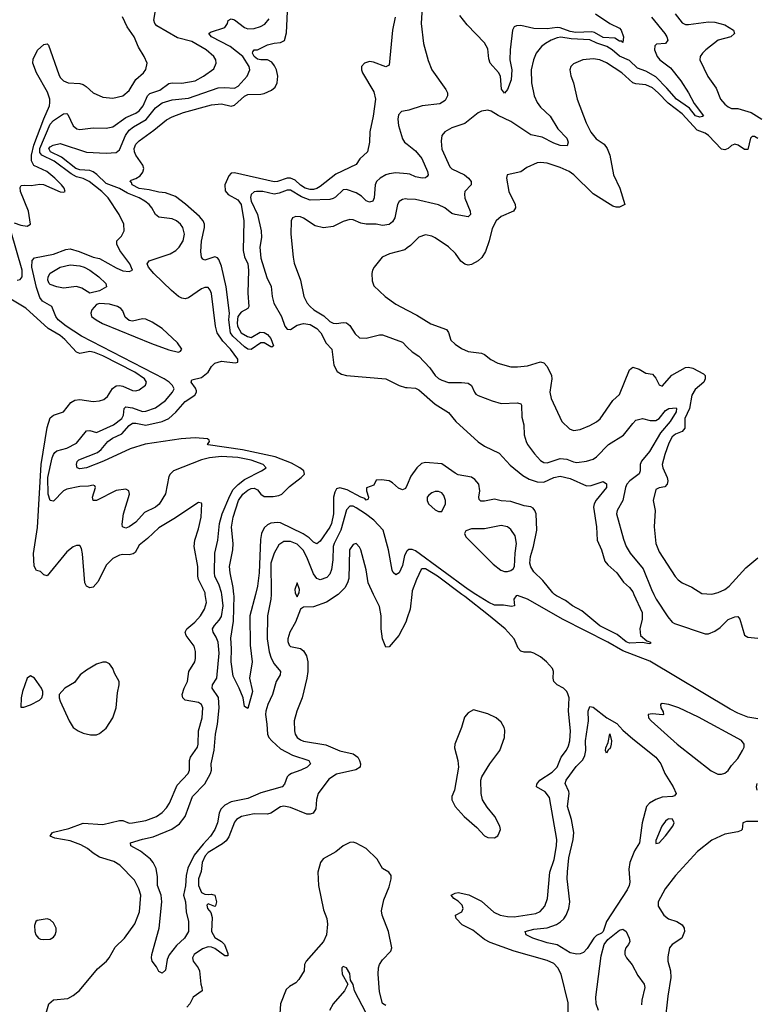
# Model space of a CAD drawing. Header units: inches. Extents: x 2001573 to 2220545, y 644482 to 846830.
# Tile 358 of 656: x 2077644 to 2082121, y 747507 to 753494. Entities that reach past the tile are written whole.
import ezdxf

# ---------------------------------------------------------------- set-up
doc = ezdxf.new("R2010")
doc.units = ezdxf.units.IN
doc.header["$MEASUREMENT"] = 0
for name, color, linetype in [('C0774', 7, 'Continuous'), ('C0775', 7, 'Continuous'), ('C0784', 7, 'Continuous'), ('C0785', 7, 'Continuous')]:
    doc.layers.add(name, color=color, linetype=linetype)

msp = doc.modelspace()

# ---------------------------------------------------------------- linework, layer by layer
at = {"layer": 'C0774', "color": 5}
for points, elevation in [([(2077805.7, 747454.3), (2077820.6, 747510), (2077850, 747533.6), (2077936.5, 747543.5), (2077970, 747561.8), (2078008.2, 747591.8), (2078117.4, 747722.6), (2078170.9, 747770), (2078187.6, 747790), (2078224.5, 747855.5), (2078280.7, 747910), (2078343.2, 747996.8), (2078372.7, 748070), (2078379.4, 748170), (2078369, 748210), (2078341.6, 748261.6), (2078253, 748353), (2078216.1, 748376.1), (2078130, 748402.8), (2078090, 748426.8), (2078055.4, 748455.4), (2078016.6, 748476.6), (2077950, 748501.6), (2077857, 748517), (2077828.5, 748530), (2077841.1, 748550), (2077850, 748554.3), (2077942.9, 748577.1), (2078030, 748607.8), (2078150, 748599.6), (2078250, 748625.2), (2078270, 748624.4), (2078310, 748609.3), (2078330, 748611), (2078410, 748623.9), (2078475.6, 748650), (2078510, 748673.8), (2078537, 748702.9), (2078553.6, 748730), (2078600.8, 748839.2), (2078668.8, 748910), (2078676.2, 748930), (2078677, 748990), (2078682.7, 749010), (2078724.2, 749070), (2078729, 749090), (2078731.8, 749170), (2078754, 749250), (2078757.7, 749310), (2078749.9, 749329.9), (2078730, 749342.9), (2078650, 749355.6), (2078634.8, 749370), (2078631.6, 749390), (2078644.1, 749430), (2078663.9, 749470), (2078671.8, 749530), (2078707.7, 749590), (2078712.7, 749610), (2078713.2, 749653.2), (2078705.1, 749685.1), (2078655.4, 749750), (2078650.7, 749770), (2078660.9, 749790), (2078707.9, 749830), (2078742.5, 749870), (2078767.9, 749910), (2078779.4, 749950), (2078772.1, 750000)], 380), ([(2079171.8, 750000), (2079169.5, 749970), (2079149.4, 749870), (2079148.1, 749730), (2079160.5, 749650), (2079171.6, 749611.6), (2079190, 749577.5), (2079229.2, 749530), (2079227.5, 749510), (2079203.9, 749470), (2079181.6, 749390), (2079151.4, 749330), (2079139.2, 749290), (2079137.6, 749270), (2079147.1, 749210), (2079150.1, 749150), (2079159, 749130), (2079175.9, 749110), (2079230, 749061.2), (2079302.2, 749022.2), (2079400.7, 748990), (2079412.4, 748970), (2079392, 748950), (2079352.4, 748930), (2079295.3, 748910), (2079280.2, 748899.8), (2079270.1, 748889.9), (2079254.1, 748845.9), (2079239.3, 748830), (2079110, 748792.8), (2079030, 748758.8), (2078930, 748738.3), (2078890, 748718), (2078866.2, 748693.8), (2078856.9, 748670), (2078847.3, 748610), (2078830.6, 748569.4), (2078804.3, 748530), (2078758.3, 748481.7), (2078705.3, 748414.7), (2078665.9, 748334.1), (2078655.5, 748290), (2078651.4, 748228.6), (2078639.8, 748170), (2078651.5, 748130), (2078656.3, 748070), (2078669.2, 748010.8), (2078670.2, 747950), (2078645.6, 747910), (2078596.1, 747863.9), (2078551.6, 747808.4), (2078539.8, 747780.2), (2078530, 747714.5), (2078510, 747697.7), (2078490, 747706.6), (2078475.4, 747735.4), (2078449.7, 747770), (2078444.7, 747790), (2078446.6, 747810), (2078492.3, 747970), (2078507.5, 748130), (2078503.1, 748170), (2078482.5, 748230), (2078482.3, 748282.3), (2078472.5, 748332.5), (2078455.1, 748370), (2078438.4, 748390), (2078378.6, 748438.6), (2078318.7, 748470), (2078318, 748490), (2078390, 748512.2), (2078454.8, 748525.2), (2078568.3, 748571.7), (2078615.6, 748604.4), (2078649.9, 748650.1), (2078694.9, 748770), (2078770, 748848.1), (2078804.6, 748910), (2078809.3, 748930), (2078807.2, 748970), (2078826.9, 749053.1), (2078834.9, 749150), (2078846.8, 749210), (2078856.3, 749310), (2078852.1, 749372.1), (2078813.3, 749430), (2078815.2, 749450), (2078841.5, 749490), (2078857.2, 749642.8), (2078849.9, 749710), (2078839, 749739), (2078819.6, 749770), (2078816.9, 749790), (2078827.1, 749810), (2078857.4, 749842.6), (2078870, 749864.5), (2078880.3, 749930), (2078872.4, 750000)], 360), ([(2079580.2, 750000), (2079508, 749952), (2079430, 749923.5), (2079370, 749922), (2079350.4, 749909.6), (2079320.2, 749830), (2079286.2, 749770), (2079273.8, 749730), (2079274, 749714), (2079282.6, 749690), (2079290, 749683.1), (2079350, 749670.3), (2079370, 749656.5), (2079386.3, 749626.3), (2079394.6, 749590), (2079396.3, 749530), (2079389.4, 749490.6), (2079360.7, 749370), (2079328, 749290), (2079312.9, 749230), (2079315.2, 749170), (2079319, 749150), (2079330, 749130.4), (2079350, 749114.7), (2079370, 749106.7), (2079505, 749085), (2079590, 749047.8), (2079671.2, 749031.2), (2079699.3, 749010), (2079710.2, 748990), (2079716.5, 748970), (2079713.7, 748950), (2079686.8, 748933.2), (2079570, 748906.7), (2079523, 748877), (2079457.5, 748790), (2079448.4, 748751.6), (2079444.9, 748695.1), (2079427, 748670), (2079410, 748663.6), (2079390, 748664.3), (2079290, 748704.6), (2079250, 748711.7), (2079230, 748707.3), (2079170.7, 748669.3), (2079150, 748663.2), (2079070, 748666.2), (2078992.2, 748650), (2078961.8, 748630), (2078950, 748615.1), (2078914.3, 748525.7), (2078898.9, 748501.1), (2078876.8, 748483.2), (2078790, 748430.8), (2078770.7, 748410), (2078754, 748370), (2078746.1, 748313.9), (2078730.3, 748270), (2078731.6, 748230), (2078750, 748186.8), (2078770, 748177.3), (2078790, 748174), (2078810, 748177.3), (2078830.5, 748170), (2078840.7, 748130), (2078834, 748106), (2078830, 748102), (2078790, 748119), (2078781, 748110), (2078786.4, 748090), (2078806.3, 748066.3), (2078814.4, 748034.4), (2078810.2, 747950), (2078830, 747913.4), (2078870, 747888.4), (2078888.4, 747870), (2078910, 747816), (2078910, 747802), (2078890, 747802.9), (2078830, 747847.2), (2078810, 747855.6), (2078790, 747855.8), (2078755.3, 747844.7), (2078704.2, 747810), (2078694, 747790), (2078699.1, 747770), (2078729.2, 747730), (2078736.6, 747710), (2078744.1, 747630), (2078751.9, 747610), (2078753, 747590), (2078698.5, 747550), (2078677.6, 747510), (2078660.4, 747490)], 380), ([(2079077, 750000), (2079043.1, 749870), (2079044, 749690), (2079056, 749590), (2079041.3, 749490), (2079058.5, 749410), (2079030, 749306), (2079010, 749318), (2079002.4, 749370), (2078978.8, 749430), (2078941.5, 749501.5), (2078929.1, 749589.1), (2078931.6, 749670), (2078927.4, 749732.6), (2078942.8, 749837.2), (2078947.2, 749990), (2078946.1, 750000)], 340), ([(2079322.7, 750000), (2079330, 749984.7), (2079337.3, 750000)], 380), ([(2080000, 749857), (2079991.1, 749830), (2079947.7, 749750), (2079890, 749680.7), (2079870, 749678), (2079850, 749729), (2079841.7, 749790), (2079841.4, 749870), (2079830, 749927), (2079794.9, 750000)], 380), ([(2079870, 747499.3), (2079850, 747512.7), (2079830, 747584), (2079822.1, 747690), (2079824.5, 747730), (2079831.6, 747750), (2079850, 747776.9), (2079899.8, 747830), (2079905, 747850), (2079885.5, 747950), (2079848, 748050), (2079844, 748076), (2079857.6, 748142.4), (2079890, 748222), (2079901.2, 748270), (2079901.2, 748290), (2079888.7, 748310), (2079850, 748334), (2079817, 748390), (2079750, 748454.7), (2079690, 748487.8), (2079670, 748493), (2079650, 748491.1), (2079610, 748471.1), (2079565.2, 748434.8), (2079488.1, 748391.9), (2079472.9, 748370), (2079456.1, 748310), (2079460.3, 748230), (2079490, 748082), (2079510.6, 748030), (2079515.1, 747995.1), (2079509.3, 747930), (2079490.1, 747889.9), (2079385.8, 747770), (2079376, 747750), (2079372.7, 747710), (2079341.1, 747658.9), (2079322, 747638), (2079284.2, 747615.8), (2079263.3, 747596.7), (2079228.8, 747511.2), (2079224.3, 747450)], 420), ([(2079750, 747454), (2079678.7, 747590), (2079670, 747628), (2079655.1, 747655.1), (2079650, 747694), (2079630, 747728.7), (2079610, 747737.2), (2079602.8, 747730), (2079601.4, 747718.6), (2079604.9, 747690), (2079638, 747630), (2079617.3, 747590), (2079550, 747509.6), (2079526.5, 747470)], 440)]:
    msp.add_lwpolyline(points, dxfattribs=dict(at, elevation=elevation))
at = {"layer": 'C0774', "color": 5, "elevation": 420}
for points in [[(2078170, 749586.6), (2078150, 749586.6), (2078110, 749575.1), (2078050, 749538), (2078011, 749510), (2077976.8, 749463.2), (2077918, 749430), (2077884.7, 749390), (2077884.7, 749370), (2077890.8, 749350), (2077943.8, 749230), (2077970, 749190.8), (2077998.8, 749170), (2078030, 749155.5), (2078075.1, 749144.9), (2078110, 749145.5), (2078130, 749153.4), (2078170, 749187.3), (2078209.4, 749250), (2078229.5, 749310), (2078238.3, 749401.7), (2078249.3, 749450), (2078249.3, 749470), (2078220.5, 749520.5), (2078209.4, 749550), (2078190, 749577.2)], [(2077710, 749503.6), (2077690, 749489.4), (2077661.2, 749410), (2077652.4, 749370), (2077650, 749314), (2077670, 749313.4), (2077710, 749328.4), (2077764.1, 749355.9), (2077779, 749370), (2077785.2, 749390), (2077785.2, 749410), (2077777.2, 749430), (2077734, 749490)], [(2077810, 748026.6), (2077750, 748017.2), (2077742.8, 748010), (2077734.4, 747985.6), (2077736.3, 747950), (2077743, 747930), (2077759.1, 747910), (2077770, 747904.2), (2077790, 747900.9), (2077830, 747904), (2077850, 747916.4), (2077859.7, 747930), (2077865.4, 747950), (2077866.6, 747970), (2077850, 748003.7), (2077830, 748020.9)]]:
    msp.add_lwpolyline(points, close=True, dxfattribs=at)
at = {"layer": 'C0775', "color": 5}
for points, elevation in [([(2079926.1, 753510), (2079910.2, 753430), (2079890, 753217.2), (2079870, 753206.6), (2079795.2, 753235.2), (2079770, 753239), (2079739.5, 753230), (2079721.3, 753210), (2079720.7, 753190), (2079727, 753170), (2079796, 753056), (2079805.8, 753010), (2079792.7, 752907.3), (2079771.7, 752811.7), (2079770.6, 752750), (2079757.3, 752690), (2079712.2, 752647.8), (2079690, 752613.2), (2079565, 752555), (2079470, 752479.9), (2079450, 752467.5), (2079430, 752461.8), (2079410, 752461.3), (2079378.8, 752470), (2079350, 752488.3), (2079317.5, 752517.5), (2079289.9, 752529.9), (2079269.1, 752530.9), (2079210, 752509.9), (2079190, 752507.9), (2078950, 752562.8), (2078930, 752560.3), (2078915, 752545), (2078891.8, 752490), (2078892.7, 752452.7), (2078910.9, 752430.8), (2078970, 752398.6), (2078990.1, 752370), (2079007, 752270), (2079002.7, 752090), (2079011.1, 752051.1), (2079030.1, 752010), (2079035.2, 751970), (2079030.2, 751830.2), (2079036, 751750), (2079030, 751738), (2078990, 751715.3), (2078970.6, 751689.4), (2078965.7, 751650), (2078968.7, 751630), (2078990.4, 751590), (2079028.6, 751568.6), (2079050, 751561.7), (2079106.1, 751593.9), (2079130, 751591.4), (2079150, 751579.6), (2079170, 751554.9), (2079186, 751510), (2079176.7, 751503.3), (2079170, 751504.2), (2079130, 751528.4), (2079110, 751529.7), (2079050, 751488.2), (2079030, 751490.7), (2079010, 751504.7), (2078938.5, 751570), (2078925.8, 751590), (2078915.5, 751670), (2078918.8, 751710), (2078899.1, 751870), (2078870, 751996), (2078855.2, 752035.2), (2078845.9, 752045.9), (2078830, 752051.6), (2078770, 752032), (2078757.5, 752037.5), (2078749.6, 752049.6), (2078744.8, 752084.7), (2078748.3, 752148.3), (2078767.8, 752230), (2078766.6, 752250), (2078758.9, 752270), (2078736.7, 752296.7), (2078652.8, 752372.8), (2078590, 752419.5), (2078530, 752441.5), (2078490, 752444.2), (2078430, 752459.1), (2078370, 752467), (2078327, 752490), (2078323.3, 752503.3), (2078312.7, 752510), (2078321, 752519), (2078350, 752528.5), (2078376.2, 752543.8), (2078393.3, 752566.7), (2078398.8, 752590), (2078392.8, 752610), (2078349.9, 752670), (2078342, 752690), (2078340.5, 752710), (2078350, 752736.9), (2078370, 752758), (2078458.6, 752821.4), (2078535.4, 752884.6), (2078570, 752903.6), (2078640.5, 752930), (2078810, 752975.6), (2078870, 752981.4), (2078930, 752968.7), (2078950, 752973.3), (2079010, 753029.5), (2079030, 753038.9), (2079110, 753040.5), (2079130, 753044.8), (2079174.6, 753065.4), (2079197, 753083), (2079209.1, 753110), (2079212.1, 753150), (2079205.2, 753190), (2079193.4, 753213.4), (2079175.8, 753235.8), (2079150, 753248.8), (2079110, 753248.8), (2079090, 753253.7), (2079069.5, 753270), (2079059.8, 753290), (2079061, 753298.9), (2079069.4, 753310), (2079090, 753311), (2079150, 753340.1), (2079190, 753351.2), (2079230, 753355.9), (2079252.7, 753367.3), (2079265.8, 753414.2), (2079274.3, 753585.7)], 320), ([(2078872.4, 750000), (2078871.2, 750011.2), (2078856.4, 750056.4), (2078830.8, 750110), (2078828.3, 750130), (2078829.4, 750250), (2078848.8, 750330), (2078857.7, 750430), (2078873.8, 750490), (2078920.4, 750599.6), (2078942.2, 750637.8), (2078971.5, 750668.5), (2079010, 750697.5), (2079114.5, 750750), (2079141.6, 750770), (2079123.5, 750790), (2079050, 750816), (2078970, 750832.5), (2078870, 750838.4), (2078797.1, 750830), (2078750, 750817.3), (2078579.5, 750750), (2078557.6, 750730), (2078550, 750716.9), (2078529.7, 750610.3), (2078491.7, 750548.3), (2078469.2, 750530), (2078403.2, 750496.8), (2078350, 750439.8), (2078310, 750411.1), (2078290, 750402.6), (2078269.8, 750409.8), (2078266.5, 750426.5), (2078275.4, 750490), (2078310.8, 750610), (2078307, 750630), (2078290, 750639.1), (2078230, 750631.2), (2078110, 750571.1), (2078090, 750569.7), (2078087.1, 750590), (2078104.5, 750650), (2078099.7, 750659.7), (2078090, 750664.5), (2078062.6, 750657.4), (2078010, 750654.7), (2077930, 750639), (2077910, 750630.3), (2077850, 750565.8), (2077830, 750569.8), (2077817.8, 750610), (2077815.1, 750710), (2077841.8, 750830), (2077848.9, 750851.1), (2077857.8, 750862.2), (2077870, 750872.6), (2077930, 750888.6), (2077990, 750919.2), (2078050, 750993.2), (2078070, 750996.2), (2078110, 750983.5), (2078213.6, 751030), (2078265.2, 751070), (2078275.3, 751090), (2078279.4, 751130), (2078290, 751140.6), (2078330, 751134.2), (2078390, 751112.4), (2078410, 751113.3), (2078470, 751134.4), (2078530, 751177.7), (2078573, 751230), (2078582, 751250), (2078573.7, 751270), (2078552.7, 751290), (2078521.5, 751310), (2078019.1, 751570), (2077925.8, 751630), (2077877.6, 751670), (2077864.5, 751690), (2077839.3, 751750), (2077783.1, 751783.1), (2077765.4, 751805.4), (2077746.3, 751866.3), (2077717.7, 751990), (2077719.2, 752030), (2077733.8, 752046.2), (2077850, 752067.9), (2077923.6, 752096.4), (2077950, 752099.8), (2078004.5, 752084.5), (2078090, 752050.3), (2078130, 752041.1), (2078230, 751984.6), (2078270, 751967.2), (2078310, 751963), (2078328.9, 751971.1), (2078312.7, 752010), (2078253.5, 752090), (2078234.3, 752130), (2078235.1, 752150), (2078262, 752178), (2078278.4, 752210), (2078276.3, 752250), (2078248.4, 752310), (2078182.7, 752410), (2078143.7, 752450), (2078066.6, 752510), (2078030, 752528.1), (2077990, 752538.8), (2077956.6, 752556.6), (2077852.7, 752632.7), (2077778.7, 752670), (2077766.7, 752686.7), (2077765.6, 752710), (2077830, 752857.9), (2077850, 752880.9), (2077910, 752921.2), (2077930, 752924.4), (2077937.3, 752917.3), (2077968.1, 752848.1), (2077990.8, 752830), (2078010, 752825.6), (2078090, 752836.9), (2078170, 752834.7), (2078210, 752842.7), (2078290, 752898.4), (2078350, 752925.4), (2078370, 752939.6), (2078393.9, 752970), (2078421.4, 753030), (2078435.6, 753044.4), (2078495.1, 753065), (2078550, 753106.9), (2078570, 753110.8), (2078630, 753108.8), (2078710, 753122.8), (2078761, 753150), (2078824, 753196), (2078839.1, 753230), (2078836, 753250), (2078823.1, 753270), (2078778.4, 753310), (2078690, 753360.8), (2078602.7, 753382.7), (2078476.6, 753456.7), (2078464.5, 753470), (2078458.7, 753490), (2078469.8, 753550.2)], 360), ([(2077610, 752259.5), (2077650, 752245.3), (2077690, 752239.1), (2077709.3, 752250.7), (2077697.4, 752330), (2077649.6, 752450), (2077646.6, 752473.4), (2077650, 752482), (2077653.6, 752486.4), (2077672, 752488), (2077714.2, 752485.8), (2077766, 752494), (2077787.9, 752492.1), (2077890, 752447.1), (2077910, 752444.2), (2077920.9, 752450), (2077914, 752470), (2077898.5, 752490), (2077857.2, 752530), (2077808.3, 752570), (2077730, 752606.4), (2077715.7, 752635.7), (2077716.5, 752670), (2077730.6, 752730), (2077790, 752890.1), (2077825.5, 752970), (2077827.9, 752990), (2077826.5, 753010), (2077812.5, 753052.5), (2077745.2, 753170), (2077724.6, 753230), (2077725.7, 753254.3), (2077751.9, 753308.1), (2077790, 753343.9), (2077810, 753347.2), (2077818.6, 753338.6), (2077880.9, 753160.9), (2077890, 753142), (2077910, 753122.3), (2077938, 753110), (2078010, 753105), (2078030, 753099.6), (2078048.5, 753088.5), (2078090, 753048.8), (2078150, 753022.8), (2078210, 753016.5), (2078270, 753031.6), (2078310, 753064.2), (2078350.5, 753129.5), (2078396.3, 753170), (2078410, 753190.8), (2078418, 753230), (2078401.3, 753270), (2078366.4, 753326.4), (2078339.3, 753390), (2078298.2, 753450), (2078269.7, 753510.3)], 380), ([(2078946.1, 750000), (2078941.7, 750041.7), (2078922.5, 750130), (2078919.5, 750170), (2078940.4, 750270), (2078941.6, 750310), (2078931.7, 750408.3), (2078942.4, 750470), (2078973.1, 750570), (2079000.7, 750610), (2079030, 750634.3), (2079050, 750643.6), (2079070, 750645.5), (2079090, 750635.2), (2079110, 750609.6), (2079130, 750594.7), (2079185.2, 750594.8), (2079219.6, 750600.4), (2079238, 750610), (2079283.7, 750656.3), (2079355.5, 750710), (2079375.6, 750730), (2079370.8, 750750), (2079346.5, 750770), (2079296.9, 750796.9), (2079196.2, 750836.2), (2078998.7, 750878.7), (2078790, 750908.7), (2078786, 750910), (2078797.2, 750930), (2078796.5, 750936.5), (2078785.2, 750945.2), (2078711, 750951), (2078625.7, 750945.7), (2078407.3, 750912.7), (2078316.1, 750883.9), (2078152.9, 750810), (2078050, 750769), (2078010, 750763), (2077993.2, 750770), (2077989.3, 750789.3), (2077992.5, 750807.5), (2078002.5, 750817.5), (2078117.5, 750862.5), (2078139.7, 750880.3), (2078179.8, 750930), (2078209, 750950), (2078264, 750976), (2078310, 751026.3), (2078330, 751039.9), (2078350, 751040.8), (2078410, 751028.8), (2078509.9, 751050.1), (2078550, 751068.9), (2078592.4, 751107.6), (2078650, 751171.6), (2078709, 751210), (2078718.9, 751230), (2078717.8, 751237.8), (2078712.9, 751252.9), (2078685.6, 751290), (2078690, 751304.7), (2078750, 751318), (2078788.7, 751351.3), (2078810, 751385.5), (2078830, 751405.5), (2078870, 751417.1), (2078952.7, 751407.3), (2078968.9, 751411.1), (2078969.3, 751430), (2078924.8, 751490), (2078878.4, 751538.4), (2078843.4, 751590), (2078833.2, 751630), (2078809.1, 751829.1), (2078802, 751850), (2078790, 751865.4), (2078770, 751866.2), (2078750, 751857.4), (2078670, 751803.4), (2078650, 751797.3), (2078630, 751801), (2078610, 751810.9), (2078567.2, 751847.2), (2078459.9, 751950), (2078426.4, 751990), (2078418.5, 752010), (2078431.6, 752028.4), (2078558, 752070), (2078593.5, 752090), (2078613.8, 752110), (2078636.8, 752150), (2078644.8, 752190), (2078635.6, 752230), (2078621.1, 752250), (2078596.3, 752270), (2078570, 752282.4), (2078490, 752293.5), (2078469.3, 752309.3), (2078447.9, 752350), (2078431.8, 752370), (2078405.5, 752390), (2078369.9, 752410), (2078298.7, 752438.7), (2078250, 752468), (2078170, 752498.3), (2078113.3, 752553.3), (2078090, 752568.7), (2078070, 752576.7), (2078010, 752581.7), (2077985, 752590), (2077897.2, 752657.2), (2077831.3, 752690), (2077821.2, 752710), (2077830, 752721.5), (2077848.3, 752730), (2077890, 752740.8), (2078050, 752688.6), (2078170, 752682), (2078230, 752687.3), (2078250, 752702.2), (2078286.9, 752790), (2078310, 752822.6), (2078336.6, 752843.4), (2078413.2, 752886.8), (2078470, 752958.3), (2078510, 752987.7), (2078570, 753007.4), (2078670, 753016.9), (2078850, 753079.4), (2078890, 753082.4), (2078950, 753077.5), (2078972.1, 753090), (2079027, 753150), (2079043.4, 753190), (2079038.7, 753210), (2079000.1, 753270), (2078922.4, 753330), (2078809.8, 753390), (2078793.6, 753410), (2078802.9, 753417.1), (2078890, 753445.9), (2078906.3, 753470), (2078911.4, 753488.6), (2078930, 753499.7), (2078950, 753492.3), (2079010, 753446.1), (2079030, 753438.2), (2079070, 753440.7), (2079107.4, 753452.6), (2079133.5, 753466.5), (2079160.5, 753499.5)], 340), ([(2080000, 752941.8), (2079965.3, 752934.7), (2079945.5, 752914.5), (2079942, 752890), (2079947.2, 752850), (2079971.4, 752770), (2079983.6, 752750), (2080000, 752736.6)], 340), ([(2080000, 752556.6), (2079930, 752562.3), (2079890, 752557.5), (2079870, 752549.9), (2079835.4, 752530), (2079812.5, 752510), (2079804.1, 752490), (2079799.4, 752410), (2079790, 752391.1), (2079770, 752385), (2079750, 752392.5), (2079720.6, 752420.6), (2079690, 752440.8), (2079630, 752461.6), (2079610, 752459.1), (2079564.5, 752415.5), (2079550, 752405.8), (2079530, 752400.4), (2079410, 752397.4), (2079356, 752416), (2079290, 752456.6), (2079270, 752458), (2079221.4, 752438.6), (2079190, 752432.7), (2079122.7, 752450), (2079084, 752450), (2079070, 752446.3), (2079050, 752431.1), (2079047, 752413), (2079050.1, 752390), (2079089.6, 752310), (2079112.7, 752210), (2079114, 752170), (2079103.9, 752110), (2079110, 752044.4), (2079146.8, 751926.8), (2079171.9, 751871.9), (2079179.3, 751810), (2079189.3, 751770), (2079236.3, 751690), (2079255.8, 751630), (2079270, 751611.3), (2079290, 751609.5), (2079330, 751636.1), (2079370, 751646.9), (2079410, 751639.7), (2079450, 751617.1), (2079474.9, 751590), (2079507.1, 751527.1), (2079541.4, 751490), (2079553.6, 751393.6), (2079574.6, 751354.6), (2079599.4, 751339.4), (2079630.2, 751330.2), (2079870, 751310.3), (2079950, 751269.2), (2079990, 751258.2), (2080000, 751257.4)], 340), ([(2080000, 752403.3), (2079990, 752403.8), (2079970, 752400.9), (2079950, 752388), (2079940.2, 752370), (2079924.8, 752290), (2079910, 752264.5), (2079890, 752249), (2079850, 752242.9), (2079810, 752249.8), (2079750, 752249.8), (2079717.3, 752257.3), (2079670, 752277.2), (2079650, 752279.1), (2079610, 752267.4), (2079550, 752236.8), (2079490, 752227.4), (2079440.3, 752240.3), (2079370, 752286.3), (2079350, 752294.3), (2079322.6, 752297.4), (2079302, 752290), (2079294, 752270), (2079292.7, 752190), (2079305.8, 752050), (2079313.3, 752013.3), (2079350.3, 751910), (2079371.5, 751810), (2079391.7, 751770), (2079410.3, 751750), (2079432.7, 751730), (2079492.3, 751692.3), (2079530, 751659.2), (2079550, 751648.5), (2079570, 751646.5), (2079610, 751652.9), (2079630.2, 751650.2), (2079650, 751634.9), (2079683.1, 751583.1), (2079710, 751558.9), (2079750, 751557.3), (2079830, 751577.2), (2079850, 751577.2), (2079970, 751533.8), (2080000, 751503.8)], 360), ([(2077629.5, 751910.5), (2077646, 751914), (2077658.8, 751930), (2077658.4, 751970), (2077590.8, 752210)], 380), ([(2080000, 752106.2), (2079985.2, 752094.8), (2079891, 752070), (2079848.2, 752050), (2079799.3, 751990), (2079788.2, 751970), (2079783.8, 751950), (2079786.6, 751906.6), (2079796.5, 751876.5), (2079864.9, 751810), (2079930, 751764.9), (2080000, 751728.6)], 380), ([(2078772.1, 750000), (2078770.6, 750010), (2078730.6, 750090), (2078726, 750110), (2078725.8, 750170), (2078705.3, 750290), (2078707.7, 750330), (2078730, 750398.8), (2078746.6, 750470), (2078752, 750550), (2078750, 750555.3), (2078730, 750559), (2078580.7, 750459.3), (2078490, 750404.5), (2078421.5, 750338.5), (2078370, 750299.8), (2078345, 750255), (2078334.6, 750245.4), (2078310, 750239.5), (2078270, 750241.6), (2078250, 750237.7), (2078210, 750218.6), (2078170, 750177.8), (2078121.2, 750078.8), (2078090, 750043.8), (2078070, 750039.8), (2078050, 750049), (2078039, 750070), (2078025.5, 750245.5), (2078019.1, 750279.1), (2078010, 750296), (2077990, 750296.2), (2077970, 750288), (2077930, 750257.6), (2077810, 750112.3), (2077790, 750119), (2077770, 750139), (2077745.4, 750145.4), (2077731.5, 750171.5), (2077728.6, 750248.6), (2077752.9, 750407.1), (2077773.7, 750790), (2077810, 751013.4), (2077830, 751074), (2077850, 751088.7), (2077910, 751110.4), (2077954.5, 751165.5), (2077978.5, 751181.5), (2078010, 751185.6), (2078090, 751171.8), (2078130, 751176.5), (2078154.8, 751185.2), (2078177.3, 751202.6), (2078208.7, 751251.3), (2078230, 751268), (2078250, 751270.2), (2078270, 751266), (2078330, 751239.7), (2078350, 751238.2), (2078370, 751243.6), (2078408.7, 751271.3), (2078414.8, 751290), (2078401.6, 751310), (2078343.4, 751350), (2078149.8, 751450), (2078097.7, 751470), (2078070, 751475.8), (2078010, 751463.8), (2077990, 751471.8), (2077918.7, 751550), (2077890, 751573.7), (2077816.9, 751616.9), (2077680.5, 751740.5), (2077550, 751819.9)], 380), ([(2080000, 750666.7), (2079990, 750643.5), (2079970, 750636), (2079946.2, 750646.2), (2079910, 750678), (2079890, 750689.4), (2079843.8, 750696.2), (2079810, 750694), (2079796.3, 750663.7), (2079751.6, 750648.4), (2079751, 750630), (2079764, 750590), (2079762, 750578), (2079750, 750573.2), (2079742.4, 750582.4), (2079718.4, 750590), (2079635.3, 750635.3), (2079590, 750648.1), (2079570, 750642.3), (2079558.8, 750621.2), (2079551.9, 750590), (2079551.3, 750490), (2079539.3, 750430), (2079530, 750408.3), (2079470, 750323.9), (2079450, 750306.4), (2079430, 750316.2), (2079403.1, 750343.1), (2079367.2, 750367.2), (2079230, 750433.9), (2079210, 750437.2), (2079170, 750432.3), (2079150, 750422.9), (2079130, 750403.8), (2079113.9, 750370), (2079107.1, 750332.9), (2079098.8, 750130), (2079090.1, 750049.9), (2079077, 750000)], 340), ([(2080000, 750264.9), (2079997.2, 750262.8), (2079983.6, 750236.4), (2079970, 750176.2), (2079950, 750131.6), (2079930, 750117.6), (2079913.3, 750133.3), (2079907.2, 750147.1), (2079885.9, 750270), (2079853.1, 750390), (2079797.2, 750450), (2079745.4, 750490), (2079690, 750526.6), (2079670, 750535.3), (2079650, 750536.3), (2079630, 750514), (2079595.7, 750390), (2079555.3, 750310), (2079550.1, 750289.9), (2079546.7, 750210), (2079538.6, 750150), (2079530, 750123.1), (2079510, 750101.6), (2079470, 750088.5), (2079450, 750095.3), (2079430, 750123.9), (2079390, 750227), (2079367.9, 750267.9), (2079330, 750304.3), (2079290, 750320.9), (2079250, 750321.4), (2079219.7, 750300.3), (2079190.1, 750249.9), (2079171.2, 750190), (2079172.3, 750007.7), (2079171.8, 750000)], 360), ([(2079794.9, 750000), (2079761.3, 750070), (2079750, 750148.7), (2079716.9, 750270), (2079710, 750286), (2079690, 750309.4), (2079670, 750303.6), (2079648.4, 750270), (2079643.8, 750096.2), (2079636.5, 750070), (2079620.2, 750039.8), (2079580.2, 750000)], 380), ([(2079337.3, 750000), (2079342, 750010), (2079344.5, 750030), (2079330, 750069), (2079317.1, 750030), (2079318, 750010), (2079322.7, 750000)], 380)]:
    msp.add_lwpolyline(points, dxfattribs=dict(at, elevation=elevation))
for points, elevation in [([(2078070, 751830.4), (2078022.3, 751862.3), (2077990, 751871.9), (2077910, 751862.5), (2077869.3, 751870), (2077830, 751883.1), (2077823.1, 751890), (2077815.1, 751910), (2077816.4, 751930), (2077830, 751953.7), (2077890, 751990.1), (2077950, 752002.7), (2078010, 751998.3), (2078035.2, 751990), (2078070.7, 751970), (2078124.8, 751930), (2078167.3, 751890), (2078171.3, 751868.7), (2078130, 751846.3)], 340), ([(2078130, 751769), (2078110, 751761.5), (2078082.9, 751730), (2078075.8, 751710), (2078081.3, 751690), (2078108, 751668), (2078147.4, 751647.4), (2078445.8, 751525.8), (2078550, 751486.7), (2078610, 751472.7), (2078622.2, 751477.8), (2078629.8, 751490), (2078604, 751530), (2078510, 751616.4), (2078450, 751655.4), (2078410, 751672.2), (2078390, 751675.8), (2078330, 751661.1), (2078310, 751664.9), (2078286, 751686), (2078270, 751723.5), (2078257.8, 751737.8), (2078238.9, 751750), (2078190, 751763.9)], 360)]:
    msp.add_lwpolyline(points, close=True, dxfattribs=dict(at, elevation=elevation))
at = {"layer": 'C0784', "color": 5}
for points, elevation in [([(2080027.6, 750000), (2080017.4, 749910), (2080000, 749857)], 380), ([(2080978.3, 747350), (2080977.3, 747517.3), (2080934.2, 747690), (2080915.5, 747730), (2080890, 747755.6), (2080850, 747774.5), (2080649.9, 747829.9), (2080503.5, 747883.5), (2080470, 747901.6), (2080398.3, 747958.3), (2080334, 747990), (2080296.1, 748030), (2080293.4, 748046.6), (2080293.6, 748050), (2080331.5, 748070), (2080339.8, 748090), (2080332.5, 748110), (2080310, 748134.5), (2080282.9, 748150), (2080266.6, 748170), (2080290, 748183.6), (2080310, 748187.1), (2080373.5, 748173.5), (2080450, 748133.6), (2080526.9, 748066.8), (2080565.3, 748050), (2080610, 748041.5), (2080650, 748040.1), (2080780.3, 748059.7), (2080808, 748072), (2080835.9, 748104.1), (2080851.7, 748150), (2080866.5, 748310), (2080891.8, 748388.2), (2080907.7, 748470), (2080908.7, 748510), (2080865, 748765), (2080838.4, 748798.4), (2080786.2, 748830), (2080786.8, 748846.8), (2080805.8, 748870), (2080880.3, 748919.7), (2080910, 748949.2), (2080935.2, 749010), (2080967.2, 749052.8), (2080980.7, 749079.3), (2080987.9, 749110), (2080992.8, 749170), (2080979, 749290), (2080983, 749370), (2080975.7, 749395.7), (2080968.9, 749410), (2080950, 749428.9), (2080910, 749450.7), (2080891.6, 749470), (2080887.4, 749490), (2080888.2, 749530), (2080882.1, 749550), (2080845.4, 749590), (2080810, 749619.2), (2080770, 749642.7), (2080750, 749647.8), (2080710, 749647.8), (2080690, 749654.2), (2080673.3, 749673.3), (2080650.4, 749730), (2080594.5, 749790), (2080494.3, 749874.3), (2080350, 749986.3), (2080331.5, 750000)], 380), ([(2082130, 749243.8), (2082070, 749253.9), (2082010, 749277.5), (2081962.5, 749302.5), (2081473.8, 749593.8), (2081310, 749657.3), (2081218.4, 749710), (2080946.5, 749846.5), (2080730, 749970.9), (2080670, 749992.7), (2080662, 749990), (2080646.8, 749970), (2080651, 749930), (2080633.2, 749926.8), (2080584.9, 749935.1), (2080530, 749935.1), (2080495.1, 749950), (2080416.9, 750000)], 360), ([(2081376.6, 750000), (2081427, 749890), (2081428.5, 749850), (2081413.7, 749790), (2081418.4, 749750), (2081456.7, 749716.7), (2081479.1, 749710), (2081478, 749702), (2081470, 749699.3), (2081430, 749706.6), (2081350, 749703.5), (2081330, 749711.6), (2081275.5, 749755.5), (2081170, 749808.3), (2081060, 749900), (2081004.7, 749930), (2080961.8, 749961.8), (2080906.6, 749990), (2080895.5, 750000)], 340), ([(2081498.4, 750000), (2081512.8, 749970), (2081583, 749863), (2081610, 749830.3), (2081623.5, 749823.5), (2081810, 749759.3), (2081830, 749759.7), (2081870, 749775.2), (2081901.2, 749798.8), (2081950, 749846.9), (2081990, 749864.2), (2082010, 749864.9), (2082021.6, 749850), (2082050, 749751.3), (2082070, 749740.4), (2082130, 749734)], 360), ([(2082123.6, 748850), (2082120.1, 748830), (2082124.8, 748810)], 380), ([(2082130, 748618), (2082061.9, 748618.1), (2082040.2, 748610), (2082035.2, 748570), (2082030, 748564.7), (2082010, 748557), (2081930, 748542.7), (2081850, 748506), (2081763.6, 748436.3), (2081630.4, 748290), (2081568.3, 748210), (2081525.6, 748130), (2081525, 748105), (2081558.5, 748050), (2081587, 748027), (2081638.7, 748010), (2081670, 747991), (2081682.5, 747970), (2081684.4, 747950), (2081668.1, 747910), (2081609.1, 747870.9), (2081594.4, 747850), (2081584.3, 747795.7), (2081584.5, 747770), (2081598.8, 747710), (2081601.9, 747670), (2081582.6, 747557.4), (2081565.4, 747394.6)], 380), ([(2081162.8, 747470), (2081148.3, 747510), (2081145.2, 747550), (2081177.5, 747802.5), (2081196, 747870), (2081218, 747902), (2081290, 747957.6), (2081310, 747963.8), (2081330, 747950.7), (2081349, 747910), (2081352.2, 747890), (2081344.4, 747870), (2081327.7, 747850), (2081321.7, 747830), (2081322.6, 747810), (2081332.7, 747790), (2081366.5, 747746.5), (2081401.7, 747681.7), (2081440.4, 747630), (2081444.4, 747610), (2081426.5, 747533.5), (2081424.3, 747504.3)], 360)]:
    msp.add_lwpolyline(points, dxfattribs=dict(at, elevation=elevation))
for points, elevation in [([(2081550, 749336), (2081538, 749330), (2081540.7, 749310), (2081555.3, 749284.7), (2081558, 749270), (2081553.4, 749266.6), (2081487.5, 749272.5), (2081464.7, 749270), (2081465.5, 749250), (2081481.3, 749230), (2081640.7, 749090), (2081847.5, 748927.5), (2081887.2, 748907.2), (2081910, 748906.6), (2081930, 748912.9), (2081950.6, 748929.4), (2081970, 748959.4), (2082010, 749002.3), (2082038.4, 749050), (2082047.5, 749070), (2082047.7, 749090), (2082031.3, 749111.3), (2081770, 749253.2), (2081650, 749310.8), (2081590, 749331.2)], 380), ([(2080403, 749297), (2080370, 749279.3), (2080347.8, 749252.2), (2080328.8, 749190), (2080288.2, 749090), (2080286, 749066), (2080307.3, 748990), (2080310.6, 748950), (2080287.3, 748810), (2080271, 748770), (2080271, 748750), (2080291.3, 748710), (2080346, 748650), (2080422.8, 748582.8), (2080470, 748531), (2080490, 748520.7), (2080530, 748518.8), (2080550, 748531.3), (2080559.3, 748550), (2080566, 748570), (2080562.7, 748590), (2080532.3, 748650), (2080485.3, 748705.3), (2080457.6, 748750), (2080449.6, 748790), (2080447.6, 748870), (2080454, 748890), (2080502.6, 748970), (2080561.7, 749050), (2080589.8, 749130), (2080593.3, 749173.3), (2080589.7, 749190), (2080570, 749223.7), (2080539.3, 749250), (2080490, 749273.3)], 420), ([(2081030, 747811.9), (2080990, 747820.4), (2080910, 747869), (2080850, 747881.9), (2080763.7, 747910), (2080722.7, 747930), (2080717.2, 747950), (2080770, 747964.4), (2080850, 747971.6), (2080907.5, 747992.5), (2080932.1, 748007.9), (2080952.1, 748027.9), (2080966.3, 748050), (2080982.3, 748090), (2080987.4, 748130), (2080972.3, 748270), (2080973, 748313), (2080982.8, 748397.2), (2081008.9, 748508.9), (2081012.2, 748552.2), (2080998.1, 748630), (2080972.7, 748710), (2080983.6, 748790), (2080981.7, 748801.7), (2080959.9, 748850), (2080966, 748870), (2081027.2, 748952.8), (2081066.2, 748993.8), (2081079.4, 749020.6), (2081084.3, 749050), (2081083.9, 749110), (2081101.1, 749230), (2081099.5, 749290), (2081110, 749318), (2081130, 749314.3), (2081213, 749250), (2081274, 749214), (2081310, 749174.5), (2081370, 749120.7), (2081510.9, 749010), (2081541.9, 748970), (2081566, 748910), (2081616.8, 748830), (2081634.3, 748790), (2081624.8, 748775.2), (2081611, 748770), (2081550, 748765.9), (2081510, 748752.8), (2081472.3, 748730), (2081453.9, 748710), (2081427, 748610), (2081411.2, 748490), (2081380, 748440), (2081351.9, 748370), (2081345.8, 748330), (2081353.5, 748250), (2081349.5, 748230), (2081336.7, 748203.3), (2081210, 748011), (2081190.2, 747949.8), (2081180.9, 747939.1), (2081150, 747926.6), (2081133.4, 747910), (2081093.5, 747846.5), (2081070, 747823.2), (2081050, 747813.8)], 360), ([(2081210, 749034), (2081205.1, 749050), (2081207.1, 749067.1), (2081220.7, 749099.3), (2081230, 749151), (2081242, 749110), (2081239.3, 749090), (2081234.9, 749070), (2081230, 749060.9), (2081222.4, 749057.6)], 340), ([(2081590, 748634.8), (2081582.3, 748630), (2081570, 748621.2), (2081546.3, 748590), (2081510, 748504), (2081510, 748484.9), (2081530, 748488.6), (2081570, 748531.3), (2081614.3, 748590), (2081621.4, 748610), (2081612.9, 748632.9)], 380)]:
    msp.add_lwpolyline(points, close=True, dxfattribs=dict(at, elevation=elevation))
at = {"layer": 'C0785', "color": 5}
for points, elevation in [([(2080090.2, 753570), (2080083.8, 753470), (2080097.8, 753350), (2080126.4, 753246.4), (2080148.1, 753190), (2080234.3, 753070), (2080243.7, 753050), (2080244.9, 753030), (2080230, 753002.9), (2080197.8, 752982.2), (2080090, 752970.6), (2080010, 752943.8), (2080000, 752941.8)], 340), ([(2081143.8, 753530), (2081230, 753470.2), (2081290, 753443.1), (2081300.3, 753430), (2081314, 753390), (2081310, 753355.3), (2081303.2, 753363.2), (2081290, 753364), (2081261.1, 753381.1), (2081190, 753386.6), (2081136.9, 753416.9), (2081120.7, 753420.7), (2081023.6, 753416.4), (2080990, 753421.8), (2080930, 753443.8), (2080910, 753446.7), (2080850, 753439.1), (2080770, 753440.8), (2080690, 753458.3), (2080662.9, 753457.1), (2080649.6, 753450.4), (2080640.1, 753430), (2080624.3, 753310), (2080624.1, 753250), (2080636.2, 753190), (2080631.3, 753128.7), (2080610, 753069.7), (2080590, 753046.9), (2080571.7, 753071.7), (2080566.2, 753150), (2080553.6, 753173.6), (2080504.3, 753230), (2080495.4, 753255.4), (2080490, 753316.9), (2080470, 753354), (2080363.3, 753463.3), (2080319, 753519)], 340), ([(2081627.6, 753530), (2081670, 753474.9), (2081690, 753465.5), (2081710, 753465.3), (2081830, 753481.1), (2081870, 753479.7), (2081930, 753462.3), (2081983.1, 753430), (2081988.9, 753410), (2081967.2, 753390), (2081890, 753369.1), (2081815.2, 753310), (2081793.6, 753290), (2081780.7, 753270), (2081778, 753250), (2081827.6, 753147.6), (2081877.9, 753077.9), (2081904.2, 753010), (2081930, 752980.9), (2081950, 752963.6), (2081970, 752954), (2082010, 752952.9), (2082090, 752929.1), (2082155.4, 752890)], 380), ([(2081484.5, 753510), (2081565.3, 753410), (2081578.1, 753390), (2081583.5, 753370), (2081570, 753349), (2081515.3, 753344.7), (2081504.1, 753335.9), (2081503, 753310), (2081518.8, 753270), (2081535, 753250), (2081600.7, 753200.7), (2081663.1, 753123.1), (2081710.1, 753050.1), (2081743.4, 752983.4), (2081800.4, 752910), (2081795.2, 752904.8), (2081777.9, 752902.1), (2081751.3, 752910), (2081715.7, 752955.7), (2081636.1, 753010), (2081578.1, 753078.1), (2081510, 753147.2), (2081450, 753181), (2081398.2, 753198.2), (2081350, 753246.2), (2081290, 753271.1), (2081245.3, 753310), (2081212.2, 753330), (2081151.7, 753351.7), (2081110, 753372.4), (2080996.8, 753376.8), (2080933.3, 753386.7), (2080910, 753383.6), (2080873.8, 753370), (2080840.2, 753350), (2080816.5, 753330), (2080783.5, 753290), (2080766.5, 753250), (2080753.2, 753190), (2080754, 753110), (2080771.6, 753031.6), (2080790.2, 752990), (2080810, 752962.3), (2080868, 752908), (2080915.5, 752830), (2080970, 752774.3), (2080978.5, 752750), (2080972.6, 752727.4), (2080930, 752729), (2080890, 752744), (2080820.5, 752780.5), (2080750, 752794.6), (2080630, 752874.1), (2080551.7, 752911.7), (2080510, 752936.9), (2080490, 752944.2), (2080450, 752938.7), (2080430, 752928), (2080350, 752863.1), (2080270, 752835.6), (2080227.3, 752812.7), (2080210.5, 752790), (2080205.1, 752754.9), (2080210, 752707.3), (2080259, 752599), (2080270, 752587.2), (2080346.9, 752550), (2080372.6, 752530), (2080388.9, 752510), (2080388.5, 752490), (2080350.3, 752450), (2080347, 752433), (2080350, 752408.2), (2080382.2, 752330), (2080384, 752310), (2080370, 752295.1), (2080290, 752308.5), (2080270, 752315.8), (2080227.6, 752350), (2080190, 752367.3), (2080050, 752401), (2080000, 752403.3)], 360), ([(2082130, 752771.6), (2082110, 752783.5), (2082096.1, 752783.9), (2082085.6, 752774.4), (2082070, 752705.6), (2082050, 752705.3), (2082010.4, 752730.4), (2081990, 752738), (2081970, 752729.8), (2081950, 752710.8), (2081930, 752701.6), (2081910, 752705.8), (2081829.9, 752790), (2081810, 752803.1), (2081762, 752822), (2081670, 752921.4), (2081585.9, 752985.9), (2081524.3, 753050), (2081490, 753078.7), (2081450, 753097.1), (2081390, 753103), (2081370, 753109), (2081303.9, 753170), (2081210, 753230.6), (2081170, 753248.9), (2081130, 753256.8), (2081066.8, 753250), (2081010, 753225.1), (2080994.9, 753210), (2080988.7, 753190), (2080993.5, 753153.5), (2081010.3, 753110), (2081032.6, 753010), (2081086.8, 752866.8), (2081114.6, 752810), (2081147, 752770), (2081197.2, 752737.2), (2081215.2, 752710), (2081231.2, 752670), (2081254.2, 752550), (2081291, 752470), (2081322, 752370), (2081290, 752353.3), (2081270, 752353), (2081250, 752359.7), (2081130, 752434.5), (2081011.6, 752550), (2080984.4, 752570), (2080930, 752595.6), (2080850, 752622.4), (2080810, 752626.4), (2080790, 752622.7), (2080725.7, 752594.3), (2080690, 752569.6), (2080606.8, 752550), (2080603, 752530), (2080616.9, 752450), (2080655.6, 752370), (2080656.9, 752350), (2080644.9, 752330), (2080570, 752298.2), (2080539.6, 752270), (2080515.4, 752224.6), (2080498.1, 752150), (2080476.1, 752083.9), (2080452.3, 752047.7), (2080430, 752028.6), (2080390, 752004.7), (2080370, 752000.4), (2080350, 752006.6), (2080325.1, 752025.1), (2080292.6, 752072.6), (2080250, 752113), (2080170, 752168.4), (2080150, 752178.3), (2080110, 752186.6), (2080070, 752171.5), (2080019.1, 752120.9), (2080000, 752106.2)], 380), ([(2080000, 752736.6), (2080050, 752695.9), (2080087.8, 752650), (2080123.2, 752570), (2080126.7, 752550), (2080120.3, 752539.7), (2080110, 752531.6), (2080090, 752529.8), (2080050, 752539.3), (2080015.3, 752555.3), (2080000, 752556.6)], 340), ([(2080000, 751728.6), (2080058.3, 751698.3), (2080144, 751644), (2080238, 751610), (2080251.3, 751591.3), (2080264.7, 751544.7), (2080290, 751520.3), (2080330, 751493.7), (2080370, 751477), (2080450, 751466), (2080470, 751458), (2080508.1, 751428.1), (2080550, 751405.8), (2080630, 751383.1), (2080670, 751382.8), (2080730, 751390.2), (2080810, 751413.4), (2080830, 751407.6), (2080850, 751385.3), (2080875.9, 751330), (2080877.8, 751310), (2080866.2, 751230), (2080874.3, 751190), (2080938.7, 751050), (2080986.6, 751006.6), (2081010, 750996.5), (2081050, 751001.5), (2081110, 751026.2), (2081150.5, 751049.5), (2081172, 751068), (2081250, 751177.6), (2081290, 751214.9), (2081350, 751364.9), (2081370, 751382), (2081408.4, 751368.4), (2081450, 751344.9), (2081490, 751338), (2081510, 751314), (2081530, 751273), (2081550, 751264.9), (2081608.3, 751331.7), (2081690, 751378.3), (2081710, 751381.1), (2081736, 751376), (2081800.4, 751340.4), (2081810.5, 751330), (2081810.3, 751310), (2081801.7, 751290), (2081750, 751245.3), (2081730.1, 751210), (2081715.6, 751130), (2081687.7, 751070), (2081686.2, 751010), (2081671.1, 750990), (2081630, 750974.3), (2081610, 750957.3), (2081590, 750919.7), (2081565.9, 750850), (2081550.1, 750790), (2081552.5, 750770), (2081579.5, 750710), (2081583.5, 750690), (2081579.7, 750670), (2081566.2, 750653.8), (2081530, 750648.2), (2081510, 750638), (2081495.2, 750570), (2081507.2, 750510), (2081500.2, 750410), (2081510.2, 750310), (2081530, 750258.4), (2081628.5, 750108.5), (2081647.3, 750087.3), (2081670.2, 750070.2), (2081730, 750044.4), (2081790, 750004.4), (2081850, 750001.3), (2081890, 750010.3), (2081930, 750028.7), (2081955.8, 750050), (2082058.6, 750161.4), (2082130, 750222.3)], 380), ([(2080000, 751503.8), (2080030, 751473.8), (2080070, 751448.9), (2080137, 751377), (2080170.2, 751330), (2080190, 751312.4), (2080210, 751302.2), (2080250, 751288.7), (2080330, 751288.8), (2080370, 751283.5), (2080390.2, 751270), (2080408.2, 751228.2), (2080417.3, 751217.3), (2080430, 751208.7), (2080515.9, 751175.9), (2080570, 751161.3), (2080670, 751164.9), (2080690, 751158), (2080694, 751150), (2080696.3, 751076.3), (2080709.2, 751030), (2080711.1, 750970), (2080722.8, 750930), (2080731.5, 750910), (2080773.5, 750853.5), (2080810, 750814), (2080830, 750801.1), (2080850, 750800.1), (2080930, 750825.1), (2080970, 750821.6), (2081010, 750805.6), (2081030, 750802.5), (2081090, 750810.2), (2081130, 750822), (2081150, 750835.2), (2081223.1, 750910), (2081313.2, 750966.8), (2081370, 751039.1), (2081390, 751058), (2081430, 751068.2), (2081476, 751056), (2081510, 751057.9), (2081530.7, 751069.3), (2081570, 751117.8), (2081590, 751129), (2081633.8, 751133.8), (2081637.1, 751130), (2081634.6, 751110), (2081596.8, 751050), (2081538.8, 750981.2), (2081471.9, 750868.1), (2081422.5, 750810), (2081415.8, 750790), (2081416, 750750), (2081408.3, 750731.7), (2081352.1, 750690), (2081335.3, 750670), (2081325.9, 750650), (2081310.6, 750570), (2081276.3, 750510), (2081272.5, 750490), (2081314.5, 750334.5), (2081331.3, 750290), (2081355.5, 750250), (2081434.5, 750154.5), (2081484, 750030), (2081498.4, 750000)], 360), ([(2080000, 751257.4), (2080050, 751253.7), (2080070, 751243.5), (2080170, 751157.1), (2080250, 751104.6), (2080295.6, 751050), (2080430, 750927.6), (2080470, 750900.3), (2080558.6, 750858.6), (2080624.9, 750784.9), (2080702.8, 750722.8), (2080740.5, 750700.5), (2080790, 750684.1), (2080830, 750681.6), (2080890, 750710.7), (2080930, 750717.9), (2080990, 750703.7), (2081090, 750660.2), (2081118, 750662), (2081190, 750686.8), (2081210, 750671.3), (2081210.4, 750650), (2081147.9, 750572.1), (2081135.6, 750550), (2081131.2, 750530), (2081150.1, 750410), (2081154.3, 750330), (2081180.9, 750270), (2081201.3, 750201.3), (2081219.1, 750179.1), (2081273.6, 750130), (2081314.6, 750074.6), (2081350, 750042), (2081370, 750014.4), (2081376.6, 750000)], 340), ([(2080895.5, 750000), (2080884.4, 750010), (2080824, 750084), (2080770, 750136.4), (2080750, 750168.2), (2080744.6, 750190), (2080749.2, 750229.2), (2080767.8, 750290), (2080787.1, 750390), (2080782.6, 750490), (2080776.1, 750510), (2080764.1, 750524.1), (2080750, 750532.6), (2080710, 750538.8), (2080630, 750564.9), (2080570, 750569.4), (2080530, 750577.9), (2080470, 750566.6), (2080446.5, 750566.5), (2080436.6, 750576.6), (2080434, 750590), (2080440.2, 750630), (2080435.7, 750670), (2080410, 750699), (2080390, 750711.7), (2080310, 750727), (2080290, 750735.8), (2080210, 750792.8), (2080110, 750802.2), (2080085.5, 750794.5), (2080057.3, 750770), (2080022.1, 750717.9), (2080000, 750666.7)], 340), ([(2080416.9, 750000), (2080369.9, 750030), (2080050, 750264.4), (2080030, 750272), (2080010, 750272.2), (2080000, 750264.9)], 360), ([(2080331.5, 750000), (2080183.7, 750110), (2080110, 750154.4), (2080090, 750155), (2080084.7, 750150), (2080055.9, 750090), (2080030, 750020.7), (2080027.6, 750000)], 380)]:
    msp.add_lwpolyline(points, dxfattribs=dict(at, elevation=elevation))
at = {"layer": 'C0785', "color": 5, "elevation": 360}
for points in [[(2080190, 750625.1), (2080170, 750625.1), (2080150, 750617.6), (2080130, 750603.6), (2080120.9, 750590), (2080120.2, 750570), (2080128.9, 750550), (2080170, 750512.9), (2080190, 750504.3), (2080210, 750504.6), (2080232.4, 750550), (2080232.6, 750570), (2080221.5, 750601.4), (2080210, 750617)], [(2080570, 750417.8), (2080470, 750397.7), (2080390, 750397.7), (2080354.9, 750385.1), (2080346.7, 750370), (2080356, 750350), (2080522.7, 750182.7), (2080567.5, 750147.5), (2080590, 750138.9), (2080610, 750138.6), (2080630, 750145.7), (2080644, 750156), (2080651.2, 750168.8), (2080655, 750250), (2080664.1, 750310), (2080655.6, 750355.6), (2080630, 750394), (2080609.4, 750410)]]:
    msp.add_lwpolyline(points, close=True, dxfattribs=at)

doc.saveas('drawing.dxf')
